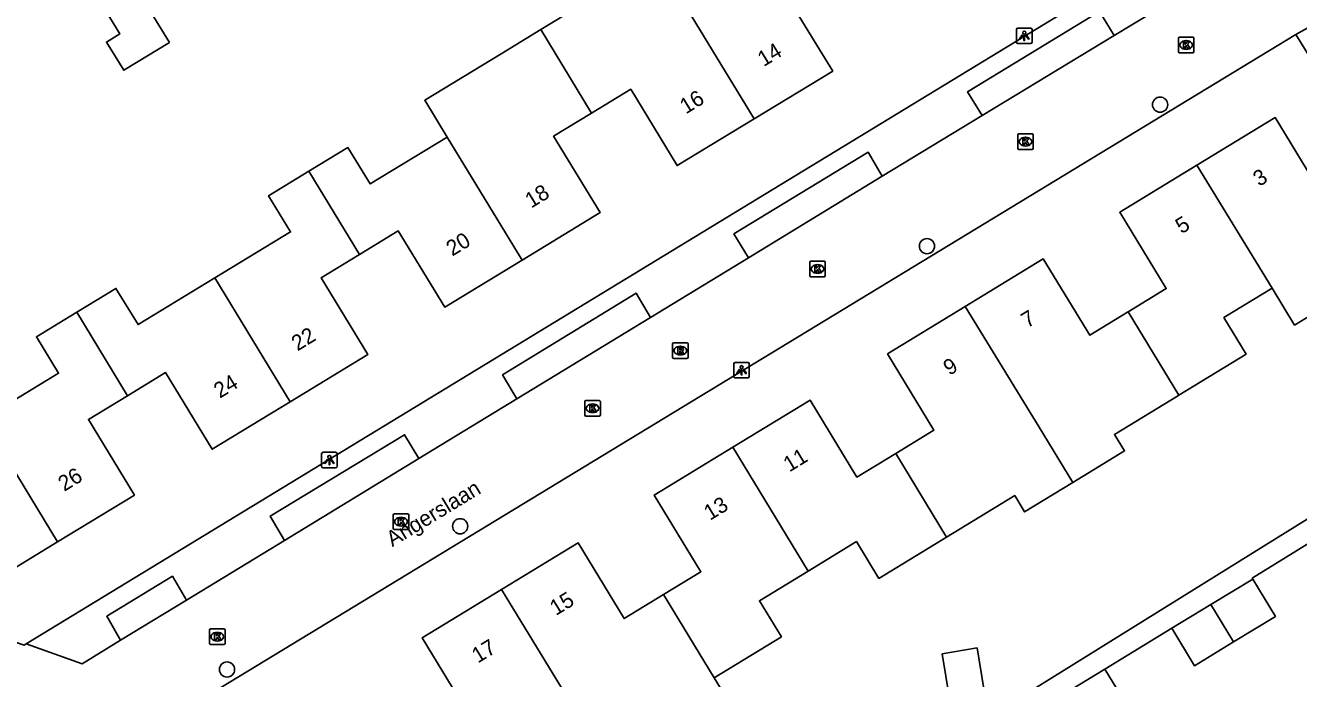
# Model space of a CAD drawing. Extents: x 157767 to 159171, y 387842 to 389425.
# Drawn here: x 158248.5 to 158330.3, y 388423.6 to 388465.6 of the extents above; entities that cross this region are included whole.
import ezdxf

# ---------------------------------------------------------------- set-up
doc = ezdxf.new("R2010")
doc.units = 0
for name, color, linetype in [('IMGEO_Boom', 7, 'Continuous'), ('IMGEO_Kolk', 7, 'Continuous'), ('IMGEO_Lichtpunt', 7, 'Continuous'), ('IMGEO_Openbare_ruimte_label', 7, 'Continuous'), ('IMGEO_Pand', 7, 'Continuous'), ('IMGEO_Pand_nummerreeks', 7, 'Continuous'), ('IMGEO_Rijbaan_lokaal_open', 7, 'Continuous'), ('IMGEO_Rioolput', 7, 'Continuous'), ('IMGEO_Voetpad_open', 7, 'Continuous')]:
    doc.layers.add(name, color=color, linetype=linetype)

msp = doc.modelspace()

# ---------------------------------------------------------------- linework, layer by layer
at = {"layer": 'IMGEO_Boom'}
for centre in [(158321.441, 388460.464), (158306.458, 388451.367), (158276.447, 388433.353), (158261.462, 388424.143)]:
    msp.add_circle(centre, 0.489, dxfattribs=at)
at = {"layer": 'IMGEO_Kolk'}
for p, q in [((158322.619, 388463.876), (158322.619, 388464.728)), ((158322.694, 388464.802), (158323.546, 388464.802)), ((158323.62, 388464.728), (158323.62, 388463.876)), ((158323.13, 388464.022), (158323.105, 388464.022)), ((158323.107, 388464.582), (158323.132, 388464.582)), ((158323.546, 388463.802), (158322.694, 388463.802)), ((158312.29, 388457.657), (158312.29, 388458.509)), ((158312.365, 388458.583), (158313.217, 388458.583)), ((158312.778, 388458.363), (158312.803, 388458.363)), ((158313.291, 388458.509), (158313.291, 388457.657)), ((158313.217, 388457.583), (158312.365, 388457.583)), ((158312.801, 388457.803), (158312.776, 388457.803)), ((158298.922, 388449.472), (158298.922, 388450.324)), ((158298.997, 388450.398), (158299.849, 388450.398)), ((158299.41, 388450.178), (158299.435, 388450.178)), ((158299.923, 388450.324), (158299.923, 388449.472)), ((158299.849, 388449.398), (158298.997, 388449.398)), ((158299.433, 388449.618), (158299.408, 388449.618)), ((158284.459, 388440.515), (158284.459, 388441.367)), ((158284.534, 388441.441), (158285.386, 388441.441)), ((158284.947, 388441.221), (158284.972, 388441.221)), ((158285.46, 388441.367), (158285.46, 388440.515)), ((158285.386, 388440.441), (158284.534, 388440.441)), ((158284.97, 388440.661), (158284.945, 388440.661)), ((158272.145, 388433.222), (158272.145, 388434.074)), ((158272.22, 388434.148), (158273.072, 388434.148)), ((158272.633, 388433.928), (158272.658, 388433.928)), ((158273.146, 388434.074), (158273.146, 388433.222)), ((158273.072, 388433.148), (158272.22, 388433.148)), ((158272.656, 388433.368), (158272.631, 388433.368)), ((158260.336, 388425.826), (158260.336, 388426.678)), ((158260.411, 388426.752), (158261.263, 388426.752)), ((158260.824, 388426.532), (158260.849, 388426.532)), ((158261.337, 388426.678), (158261.337, 388425.826)), ((158261.263, 388425.752), (158260.411, 388425.752)), ((158260.847, 388425.972), (158260.822, 388425.972))]:
    msp.add_line(p, q, dxfattribs=at)
for points in [[(158322.619, 388463.876), (158322.619, 388464.728)], [(158322.694, 388464.802), (158323.546, 388464.802)], [(158323.62, 388464.728), (158323.62, 388463.876)], [(158322.94, 388464.502), (158323.063, 388464.502), (158323.063, 388464.351), (158323.193, 388464.502), (158323.357, 388464.502), (158323.211, 388464.351), (158323.364, 388464.102), (158323.212, 388464.102), (158323.127, 388464.266), (158323.063, 388464.199), (158323.063, 388464.102), (158322.94, 388464.102), (158322.94, 388464.502)], [(158323.546, 388463.802), (158322.694, 388463.802)], [(158312.29, 388457.657), (158312.29, 388458.509)], [(158312.365, 388458.583), (158313.217, 388458.583)], [(158312.611, 388458.283), (158312.734, 388458.283), (158312.734, 388458.132), (158312.864, 388458.283), (158313.028, 388458.283), (158312.882, 388458.132), (158313.035, 388457.883), (158312.883, 388457.883), (158312.798, 388458.047), (158312.734, 388457.98), (158312.734, 388457.883), (158312.611, 388457.883), (158312.611, 388458.283)], [(158313.291, 388458.509), (158313.291, 388457.657)], [(158313.217, 388457.583), (158312.365, 388457.583)], [(158298.922, 388449.472), (158298.922, 388450.324)], [(158298.997, 388450.398), (158299.849, 388450.398)], [(158299.243, 388450.098), (158299.366, 388450.098), (158299.366, 388449.947), (158299.496, 388450.098), (158299.66, 388450.098), (158299.514, 388449.947), (158299.667, 388449.698), (158299.515, 388449.698), (158299.43, 388449.862), (158299.366, 388449.795), (158299.366, 388449.698), (158299.243, 388449.698), (158299.243, 388450.098)], [(158299.923, 388450.324), (158299.923, 388449.472)], [(158299.849, 388449.398), (158298.997, 388449.398)], [(158284.459, 388440.515), (158284.459, 388441.367)], [(158284.534, 388441.441), (158285.386, 388441.441)], [(158284.78, 388441.141), (158284.903, 388441.141), (158284.903, 388440.99), (158285.033, 388441.141), (158285.197, 388441.141), (158285.051, 388440.99), (158285.204, 388440.741), (158285.052, 388440.741), (158284.967, 388440.905), (158284.903, 388440.838), (158284.903, 388440.741), (158284.78, 388440.741), (158284.78, 388441.141)], [(158285.46, 388441.367), (158285.46, 388440.515)], [(158285.386, 388440.441), (158284.534, 388440.441)], [(158272.145, 388433.222), (158272.145, 388434.074)], [(158272.22, 388434.148), (158273.072, 388434.148)], [(158272.466, 388433.848), (158272.589, 388433.848), (158272.589, 388433.697), (158272.719, 388433.848), (158272.883, 388433.848), (158272.737, 388433.697), (158272.89, 388433.448), (158272.738, 388433.448), (158272.653, 388433.612), (158272.589, 388433.545), (158272.589, 388433.448), (158272.466, 388433.448), (158272.466, 388433.848)], [(158273.146, 388434.074), (158273.146, 388433.222)], [(158273.072, 388433.148), (158272.22, 388433.148)], [(158260.336, 388425.826), (158260.336, 388426.678)], [(158260.411, 388426.752), (158261.263, 388426.752)], [(158260.657, 388426.452), (158260.78, 388426.452), (158260.78, 388426.301), (158260.91, 388426.452), (158261.074, 388426.452), (158260.928, 388426.301), (158261.081, 388426.052), (158260.929, 388426.052), (158260.844, 388426.216), (158260.78, 388426.149), (158260.78, 388426.052), (158260.657, 388426.052), (158260.657, 388426.452)], [(158261.337, 388426.678), (158261.337, 388425.826)], [(158261.263, 388425.752), (158260.411, 388425.752)]]:
    msp.add_lwpolyline(points, dxfattribs=at)
for centre, start, end in [((158322.696, 388464.726), 91.55205, 178.44795), ((158322.696, 388464.726), 91.55205, 178.44795), ((158323.544, 388464.726), 1.55205, 88.44795), ((158323.544, 388464.726), 1.55205, 88.44795), ((158322.696, 388463.878), 181.55205, 268.44795), ((158322.696, 388463.878), 181.55205, 268.44795), ((158323.544, 388463.878), 271.55205, 358.44795), ((158323.544, 388463.878), 271.55205, 358.44795), ((158312.367, 388458.507), 91.55205, 178.44795), ((158312.367, 388458.507), 91.55205, 178.44795), ((158313.215, 388458.507), 1.55205, 88.44795), ((158313.215, 388458.507), 1.55205, 88.44795), ((158312.367, 388457.659), 181.55205, 268.44795), ((158312.367, 388457.659), 181.55205, 268.44795), ((158313.215, 388457.659), 271.55205, 358.44795), ((158313.215, 388457.659), 271.55205, 358.44795), ((158298.999, 388450.322), 91.55205, 178.44795), ((158298.999, 388450.322), 91.55205, 178.44795), ((158299.847, 388450.322), 1.55205, 88.44795), ((158299.847, 388450.322), 1.55205, 88.44795), ((158298.999, 388449.474), 181.55205, 268.44795), ((158298.999, 388449.474), 181.55205, 268.44795), ((158299.847, 388449.474), 271.55205, 358.44795), ((158299.847, 388449.474), 271.55205, 358.44795), ((158284.536, 388441.365), 91.55205, 178.44795), ((158284.536, 388441.365), 91.55205, 178.44795), ((158285.384, 388441.365), 1.55205, 88.44795), ((158285.384, 388441.365), 1.55205, 88.44795), ((158284.536, 388440.517), 181.55205, 268.44795), ((158284.536, 388440.517), 181.55205, 268.44795), ((158285.384, 388440.517), 271.55205, 358.44795), ((158285.384, 388440.517), 271.55205, 358.44795), ((158272.222, 388434.072), 91.55205, 178.44795), ((158272.222, 388434.072), 91.55205, 178.44795), ((158273.07, 388434.072), 1.55205, 88.44795), ((158273.07, 388434.072), 1.55205, 88.44795), ((158272.222, 388433.224), 181.55205, 268.44795), ((158272.222, 388433.224), 181.55205, 268.44795), ((158273.07, 388433.224), 271.55205, 358.44795), ((158273.07, 388433.224), 271.55205, 358.44795), ((158260.413, 388426.676), 91.55205, 178.44795), ((158260.413, 388426.676), 91.55205, 178.44795), ((158261.261, 388426.676), 1.55205, 88.44795), ((158261.261, 388426.676), 1.55205, 88.44795), ((158260.413, 388425.828), 181.55205, 268.44795), ((158260.413, 388425.828), 181.55205, 268.44795), ((158261.261, 388425.828), 271.55205, 358.44795), ((158261.261, 388425.828), 271.55205, 358.44795)]:
    msp.add_arc(centre, 0.0765, start, end, dxfattribs=at)
for centre, major_axis, ratio, start_param, end_param in [((158323.106, 388464.302), (-0.387, 0.002), 0.722429, 4.712389, 7.853982), ((158323.131, 388464.302), (-0.39, 0.002), 0.717154, 1.570796, 4.712389), ((158312.777, 388458.083), (-0.387, 0.002), 0.722429, 4.712389, 7.853982), ((158312.802, 388458.083), (-0.39, 0.002), 0.717154, 1.570796, 4.712389), ((158299.409, 388449.898), (-0.387, 0.002), 0.722429, 4.712389, 7.853982), ((158299.434, 388449.898), (-0.39, 0.002), 0.717154, 1.570796, 4.712389), ((158284.946, 388440.941), (-0.387, 0.002), 0.722429, 4.712389, 7.853982), ((158284.971, 388440.941), (-0.39, 0.002), 0.717154, 1.570796, 4.712389), ((158272.632, 388433.648), (-0.387, 0.002), 0.722429, 4.712389, 7.853982), ((158272.657, 388433.648), (-0.39, 0.002), 0.717154, 1.570796, 4.712389), ((158260.823, 388426.252), (-0.387, 0.002), 0.722429, 4.712389, 7.853982), ((158260.848, 388426.252), (-0.39, 0.002), 0.717154, 1.570796, 4.712389)]:
    msp.add_ellipse(centre, major_axis=major_axis, ratio=ratio, start_param=start_param, end_param=end_param, dxfattribs=at)
at = {"layer": 'IMGEO_Lichtpunt'}
for p, q in [((158312.213, 388465.294), (158312.213, 388464.487)), ((158312.213, 388465.294), (158312.213, 388464.487)), ((158313.115, 388465.389), (158312.307, 388465.389)), ((158313.115, 388465.389), (158312.307, 388465.389)), ((158313.209, 388464.487), (158313.209, 388465.294)), ((158313.209, 388464.487), (158313.209, 388465.294)), ((158312.307, 388464.393), (158313.115, 388464.393)), ((158312.307, 388464.393), (158313.115, 388464.393)), ((158294.039, 388443.79), (158294.039, 388442.983)), ((158294.039, 388443.79), (158294.039, 388442.983)), ((158294.941, 388443.885), (158294.133, 388443.885)), ((158294.941, 388443.885), (158294.133, 388443.885)), ((158295.035, 388442.983), (158295.035, 388443.79)), ((158295.035, 388442.983), (158295.035, 388443.79)), ((158294.133, 388442.889), (158294.941, 388442.889)), ((158294.133, 388442.889), (158294.941, 388442.889)), ((158267.543, 388438.015), (158267.543, 388437.208)), ((158267.543, 388438.015), (158267.543, 388437.208)), ((158268.445, 388438.11), (158267.637, 388438.11)), ((158268.445, 388438.11), (158267.637, 388438.11)), ((158268.539, 388437.208), (158268.539, 388438.015)), ((158268.539, 388437.208), (158268.539, 388438.015)), ((158267.637, 388437.114), (158268.445, 388437.114)), ((158267.637, 388437.114), (158268.445, 388437.114))]:
    msp.add_line(p, q, dxfattribs=at)
for points in [[(158312.587, 388464.958), (158312.626, 388464.93), (158312.438, 388464.668), (158312.4, 388464.695), (158312.587, 388464.958)], [(158312.689, 388464.91), (158312.736, 388464.91), (158312.736, 388464.588), (158312.689, 388464.588), (158312.689, 388464.91)], [(158312.799, 388464.93), (158312.837, 388464.957), (158313.024, 388464.695), (158312.985, 388464.667), (158312.799, 388464.93)], [(158294.413, 388443.454), (158294.452, 388443.426), (158294.264, 388443.164), (158294.226, 388443.191), (158294.413, 388443.454)], [(158294.515, 388443.406), (158294.562, 388443.406), (158294.562, 388443.084), (158294.515, 388443.084), (158294.515, 388443.406)], [(158294.625, 388443.426), (158294.663, 388443.453), (158294.85, 388443.191), (158294.811, 388443.163), (158294.625, 388443.426)], [(158267.917, 388437.679), (158267.956, 388437.651), (158267.768, 388437.389), (158267.73, 388437.416), (158267.917, 388437.679)], [(158268.129, 388437.651), (158268.167, 388437.678), (158268.354, 388437.416), (158268.315, 388437.388), (158268.129, 388437.651)], [(158268.019, 388437.631), (158268.066, 388437.631), (158268.066, 388437.309), (158268.019, 388437.309), (158268.019, 388437.631)]]:
    msp.add_lwpolyline(points, dxfattribs=at)
for centre in [(158312.712, 388465.092), (158294.538, 388443.588), (158268.042, 388437.813)]:
    msp.add_circle(centre, 0.0994, dxfattribs=at)
for centre, start, end in [((158312.307, 388465.294), 90, 180), ((158312.307, 388465.294), 90, 180), ((158313.115, 388465.294), 0, 90), ((158313.115, 388465.294), 0, 90), ((158312.307, 388464.487), 180, 270), ((158312.307, 388464.487), 180, 270), ((158313.115, 388464.487), 270, 0), ((158313.115, 388464.487), 270, 360), ((158294.133, 388443.79), 90, 180), ((158294.133, 388443.79), 90, 180), ((158294.941, 388443.79), 0, 90), ((158294.941, 388443.79), 0, 90), ((158294.133, 388442.983), 180, 270), ((158294.133, 388442.983), 180, 270), ((158294.941, 388442.983), 270, 0), ((158294.941, 388442.983), 270, 360), ((158267.637, 388438.015), 90, 180), ((158267.637, 388438.015), 90, 180), ((158268.445, 388438.015), 0, 90), ((158268.445, 388438.015), 0, 90), ((158267.637, 388437.208), 180, 270), ((158267.637, 388437.208), 180, 270), ((158268.445, 388437.208), 270, 0), ((158268.445, 388437.208), 270, 360)]:
    msp.add_arc(centre, 0.0946, start, end, dxfattribs=at)
at = {"layer": 'IMGEO_Pand'}
for points in [[(158281.636, 388465.287), (158284.195, 388466.844), (158284.035, 388467.107), (158288.937, 388470.089)], [(158295.35, 388459.553), (158290.527, 388467.477), (158288.937, 388470.089)], [(158299.848, 388468.961), (158297.434, 388467.492), (158300.396, 388462.624), (158295.35, 388459.553)], [(158257.762, 388464.462), (158254.822, 388462.671), (158253.714, 388464.49), (158254.568, 388465.01), (158253.46, 388466.829), (158255.543, 388468.106), (158257.762, 388464.462)], [(158275.617, 388458.376), (158274.175, 388460.746), (158279.081, 388463.732), (158281.636, 388465.287)], [(158281.636, 388465.287), (158284.899, 388459.925)], [(158295.35, 388459.553), (158290.399, 388456.541), (158287.41, 388461.453), (158284.899, 388459.925)], [(158284.899, 388459.925), (158282.455, 388458.437), (158285.445, 388453.524), (158280.428, 388450.471)], [(158328.645, 388448.655), (158330.088, 388446.289), (158333.235, 388448.207), (158333.378, 388448.295), (158337.647, 388450.897), (158334.402, 388456.218), (158331.861, 388454.669), (158328.833, 388459.635), (158323.815, 388456.575)], [(158266.729, 388456.179), (158269.239, 388457.706), (158270.665, 388455.363), (158275.617, 388458.376)], [(158280.428, 388450.471), (158275.617, 388458.376)], [(158319.385, 388447.138), (158321.843, 388448.637), (158318.849, 388453.548), (158323.815, 388456.575)], [(158323.815, 388456.575), (158328.645, 388448.655)], [(158260.679, 388449.321), (158265.546, 388452.283), (158264.136, 388454.601), (158266.729, 388456.179)], [(158266.729, 388456.179), (158269.983, 388450.833)], [(158280.428, 388450.471), (158275.455, 388447.445), (158272.472, 388452.348), (158269.983, 388450.833)], [(158269.983, 388450.833), (158267.505, 388449.325), (158270.509, 388444.389), (158265.526, 388441.357)], [(158308.911, 388447.477), (158313.937, 388450.542), (158316.927, 388445.639), (158319.356, 388447.12), (158319.385, 388447.138)], [(158251.798, 388447.112), (158254.323, 388448.649), (158255.742, 388446.317), (158260.679, 388449.321)], [(158260.679, 388449.321), (158265.526, 388441.357)], [(158328.645, 388448.655), (158325.55, 388446.768), (158326.977, 388444.428), (158322.647, 388441.788)], [(158245.761, 388440.23), (158250.638, 388443.198), (158249.213, 388445.539), (158251.798, 388447.112)], [(158255.062, 388441.748), (158251.798, 388447.112)], [(158304.445, 388438.032), (158306.908, 388439.534), (158303.92, 388444.434), (158308.911, 388447.477)], [(158315.835, 388436.163), (158313.662, 388439.726), (158308.911, 388447.477)], [(158322.647, 388441.788), (158319.385, 388447.138)], [(158265.526, 388441.357), (158260.516, 388438.308), (158257.514, 388443.241), (158255.062, 388441.748)], [(158322.647, 388441.788), (158322.618, 388441.77), (158318.511, 388439.265), (158319.164, 388438.194), (158315.835, 388436.163)], [(158255.062, 388441.748), (158252.552, 388440.221), (158255.51, 388435.359), (158250.56, 388432.347)], [(158293.973, 388438.434), (158298.942, 388441.463), (158301.959, 388436.516), (158304.445, 388438.032)], [(158250.56, 388432.347), (158245.513, 388429.275), (158242.573, 388434.106), (158240.057, 388432.575), (158236.769, 388437.979), (158239.402, 388439.581), (158240.832, 388437.231), (158245.761, 388440.23)], [(158245.761, 388440.23), (158250.56, 388432.347)], [(158289.522, 388428.963), (158291.926, 388430.428), (158288.922, 388435.354), (158293.973, 388438.434)], [(158298.825, 388430.476), (158293.973, 388438.434)], [(158307.722, 388432.657), (158304.445, 388438.032)], [(158315.835, 388436.163), (158312.736, 388434.272), (158312.64, 388434.429), (158312.095, 388435.323), (158307.722, 388432.657)], [(158279.099, 388429.286), (158284.029, 388432.292), (158286.997, 388427.423), (158289.522, 388428.963)], [(158307.722, 388432.657), (158303.365, 388430), (158301.923, 388432.365), (158298.825, 388430.476)], [(158298.825, 388430.476), (158295.69, 388428.565), (158297.102, 388426.25), (158292.782, 388423.616)], [(158324.711, 388428.324), (158327.396, 388429.958)], [(158327.396, 388429.958), (158328.858, 388427.554), (158326.168, 388425.917)], [(158274.611, 388419.875), (158276.967, 388421.312), (158274.001, 388426.178), (158279.099, 388429.286)], [(158283.898, 388421.416), (158279.099, 388429.286)], [(158289.522, 388428.963), (158292.782, 388423.616)], [(158322.192, 388426.792), (158324.711, 388428.324)], [(158326.168, 388425.917), (158324.711, 388428.324)], [(158326.168, 388425.917), (158323.654, 388424.388), (158322.192, 388426.792)], [(158307.428, 388425.158), (158307.905, 388422.269), (158310.16, 388422.641), (158309.683, 388425.53), (158307.428, 388425.158)], [(158317.897, 388424.166), (158319.367, 388421.749), (158316.69, 388420.121), (158315.22, 388422.537)], [(158315.22, 388422.537), (158317.897, 388424.166)], [(158292.782, 388423.616), (158295.15, 388419.732), (158292.236, 388417.955), (158289.868, 388421.839), (158288.365, 388420.923), (158285.328, 388419.071), (158283.898, 388421.416)]]:
    msp.add_lwpolyline(points, dxfattribs=at)
at = {"layer": 'IMGEO_Rijbaan_lokaal_open'}
for points in [[(158323.674, 388468.061), (158318.5, 388464.918)], [(158335.69, 388467.523), (158335.456, 388467.942), (158330.168, 388464.968)], [(158255.073, 388417.271), (158255.92, 388419.848), (158330.168, 388464.968)], [(158318.5, 388464.918), (158309.996, 388459.757)], [(158309.996, 388459.757), (158303.585, 388455.858)], [(158303.585, 388455.858), (158294.992, 388450.622)], [(158294.992, 388450.622), (158288.693, 388446.784)], [(158288.693, 388446.784), (158280.091, 388441.543)], [(158280.091, 388441.543), (158273.791, 388437.704)], [(158273.791, 388437.704), (158265.164, 388432.448)], [(158265.164, 388432.448), (158258.863, 388428.608)], [(158240.217, 388428.536), (158248.422, 388425.707), (158248.554, 388425.787)], [(158258.863, 388428.608), (158254.616, 388426.024)], [(158254.616, 388426.024), (158252.145, 388424.515), (158248.554, 388425.787)]]:
    msp.add_lwpolyline(points, dxfattribs=at)
at = {"layer": 'IMGEO_Rioolput'}
for p, q in [((158290.1, 388444.225), (158290.1, 388445.077)), ((158290.175, 388445.151), (158291.027, 388445.151)), ((158291.101, 388445.077), (158291.101, 388444.225)), ((158290.611, 388444.371), (158290.586, 388444.371)), ((158290.588, 388444.931), (158290.613, 388444.931)), ((158291.027, 388444.151), (158290.175, 388444.151))]:
    msp.add_line(p, q, dxfattribs=at)
for points in [[(158290.1, 388444.225), (158290.1, 388445.077)], [(158290.175, 388445.151), (158291.027, 388445.151)], [(158291.101, 388445.077), (158291.101, 388444.225)], [(158290.689, 388444.849), (158290.437, 388444.851), (158290.437, 388444.451)], [(158290.437, 388444.451), (158290.561, 388444.451), (158290.561, 388444.613), (158290.572, 388444.613)], [(158290.615, 388444.77), (158290.561, 388444.77), (158290.561, 388444.689)], [(158290.561, 388444.689), (158290.613, 388444.689)], [(158290.619, 388444.584), (158290.69, 388444.451), (158290.83, 388444.451), (158290.765, 388444.577)], [(158291.027, 388444.151), (158290.175, 388444.151)]]:
    msp.add_lwpolyline(points, dxfattribs=at)
for centre, radius, start, end in [((158290.177, 388445.075), 0.0765, 91.55205, 178.44795), ((158290.177, 388445.075), 0.0765, 91.55205, 178.44795), ((158291.025, 388445.075), 0.0765, 1.55205, 88.44795), ((158291.025, 388445.075), 0.0765, 1.55205, 88.44795), ((158290.177, 388444.227), 0.0765, 181.55205, 268.44795), ((158290.177, 388444.227), 0.0765, 181.55205, 268.44795), ((158290.571, 388444.56), 0.0533, 26.02933, 88.69889), ((158290.597, 388444.878), 0.19, 274.7715, 282.96867), ((158290.621, 388444.674), 0.0964, 77.00612, 93.18647), ((158290.635, 388444.731), 0.0378, 276.66336, 79.67722), ((158290.688, 388444.739), 0.109, 350.36119, 89.41601), ((158290.686, 388444.739), 0.112, 277.58423, 350.98172), ((158290.67, 388444.524), 0.108, 29.51342, 73.79051), ((158291.025, 388444.227), 0.0765, 271.55205, 358.44795), ((158291.025, 388444.227), 0.0765, 271.55205, 358.44795)]:
    msp.add_arc(centre, radius, start, end, dxfattribs=at)
for centre, major_axis, ratio, start_param, end_param in [((158290.587, 388444.651), (-0.387, 0.002), 0.722429, 4.712389, 7.853982), ((158290.612, 388444.651), (-0.39, 0.002), 0.717154, 1.570796, 4.712389)]:
    msp.add_ellipse(centre, major_axis=major_axis, ratio=ratio, start_param=start_param, end_param=end_param, dxfattribs=at)
at = {"layer": 'IMGEO_Voetpad_open'}
for points in [[(158248.554, 388425.787), (158322.072, 388470.559)], [(158309.996, 388459.757), (158309.067, 388461.295), (158317.556, 388466.463), (158318.5, 388464.918)], [(158330.168, 388464.968), (158333.608, 388459.397)], [(158294.992, 388450.622), (158294.051, 388452.152), (158302.668, 388457.404), (158303.585, 388455.858)], [(158280.091, 388441.543), (158279.173, 388443.09), (158287.768, 388448.338), (158288.693, 388446.784)], [(158344.271, 388442.128), (158334.852, 388436.275), (158306.105, 388418.404)], [(158345.01, 388440.931), (158327.37, 388430.016), (158327.396, 388429.958)], [(158265.164, 388432.448), (158264.243, 388434.004), (158272.874, 388439.234), (158273.791, 388437.704)], [(158254.616, 388426.024), (158253.728, 388427.566), (158257.957, 388430.136), (158258.863, 388428.608)], [(158322.192, 388426.792), (158317.897, 388424.166)]]:
    msp.add_lwpolyline(points, dxfattribs=at)

# ---------------------------------------------------------------- texts
at = {"layer": 'IMGEO_Openbare_ruimte_label'}
msp.add_text('Angerslaan', height=1, rotation=31.25849, dxfattribs=at).set_placement((158272.088, 388432.007))
at = {"layer": 'IMGEO_Pand_nummerreeks'}
for s, rotation, p in [('14', 31.31787, (158295.958, 388462.875)), ('16', 31.31978, (158290.96, 388459.832)), ('3', 31.36944, (158327.81, 388455.169)), ('18', 31.3236, (158281.012, 388453.777)), ('5', 31.36944, (158322.818, 388452.126)), ('20', 31.32087, (158275.939, 388450.689)), ('7', 31.37517, (158312.906, 388446.071)), ('22', 31.3216, (158265.992, 388444.59)), ('9', 31.37517, (158307.897, 388443.017)), ('24', 31.3216, (158260.999, 388441.552)), ('11', 31.36985, (158297.614, 388436.812)), ('26', 31.32397, (158250.995, 388435.561)), ('13', 31.36985, (158292.507, 388433.698)), ('15', 31.36944, (158282.602, 388427.58)), ('17', 31.37036, (158277.588, 388424.523))]:
    msp.add_text(s, height=1, rotation=rotation, dxfattribs=at).set_placement(p)

doc.saveas('drawing.dxf')
